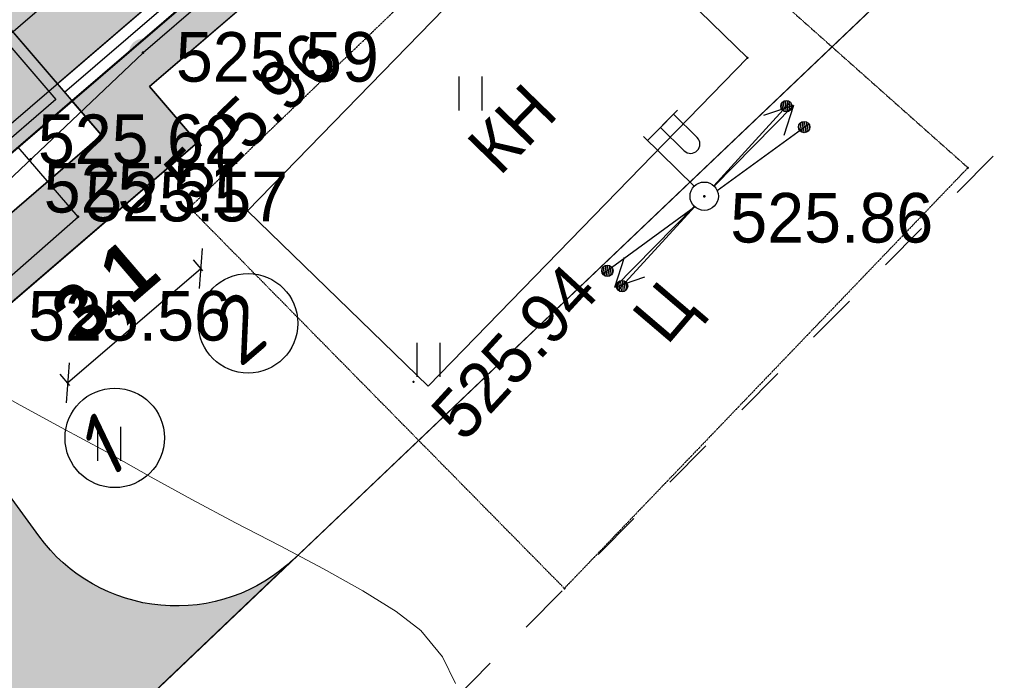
# Model space of a CAD drawing. Header units: millimetres. Extents: x 767170 to 66149698, y -983507 to 2493658.
# Tile 475 of 656: x 5106017 to 5123388, y -741449 to -729797. Entities that reach past the tile are written whole.
import ezdxf

# ---------------------------------------------------------------- set-up
doc = ezdxf.new("R2010")
doc.units = ezdxf.units.MM
doc.linetypes.add('Д_ТРОТ_ТРУБА', pattern=[3, 1.5, -1.5])
doc.linetypes.add('ДОРОГИ_СТРОЯЩ', pattern=[9, 8, -1])
for name, color, linetype in [('(004) Точки рельефа', 7, 'Continuous'), ('(004a) Точки рельефа (отк.)', 7, 'Continuous'), ('(007) Здания', 7, 'Continuous'), ('(013) Газ', 30, 'ИК_Газопровод -------г--------'), ('(022) Возд. Линии', 7, 'Continuous'), ('(025) Дорога', 7, 'Continuous'), ('(031) Горизонтали', 42, 'Continuous'), ('(035) Откосы', 7, 'Continuous'), ('(036) Растительность', 7, 'Continuous'), ('(040) Ограда', 7, 'Continuous'), ('METALL OG', 7, 'Continuous'), ('V-NODE-TEXT', 11, 'Continuous'), ('Пикет', 7, 'Continuous')]:
    doc.layers.add(name, color=color, linetype=linetype)
doc.layers.add('ВВГ 3х2.5', color=5, linetype='Continuous', lineweight=40)
doc.styles.add('BM-431', font='txt')
doc.styles.add('COMPLEX', font='tahoma.ttf')
doc.styles.add('D-431', font='txt')
doc.styles.add('FAYZXON', font='GOTHICB.TTF')
doc.styles.add('P-131', font='txt')
doc.styles.get("Standard").update_dxf_attribs({"font": 'isocpeui.ttf'})
doc.linetypes.add('FENCELINE1', pattern='A,6.35,-2.54,[133,ltypeshp.shx,S=2.54,R=0,X=-2.54,Y=0],-2.54,25.4', length=36.83)
doc.linetypes.add('GAZ_VOZDUSH', pattern='A,1,-2,["~",Standard,S=3,R=0,X=-1.5,Y=-1.5],-1,10', length=14)
doc.linetypes.add('ИК_Газопровод -------г--------', pattern='A,9,-0.6,["Г",Standard,S=1.199999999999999,R=0,X=0,Y=-0.6],-1.199999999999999', length=10.8)
doc.linetypes.add('ОГРАДА_V_ПРОВ', pattern='A,2.5,["v",Standard,S=1,R=0,X=0,Y=0],5,["v",Standard,S=1,R=180,X=0,Y=0],2.5', length=10)
doc.linetypes.add('ОГРАДА_БЕТ', pattern='A,4,["|",Standard,S=0.8,R=0,X=0,Y=-0.8],4', length=8)
doc.dimstyles.new('MAGENTA genplan dimension', dxfattribs={"dimtxt": 1000, "dimasz": 500, "dimexe": 200, "dimexo": 300, "dimgap": 100, "dimtad": 1, "dimdec": 1, "dimlfac": 0.001, "dimzin": 1, "dimtxsty": 'FAYZXON', "dimblk": 'OBLIQUE', "dimcen": 0, "dimclrd": 142, "dimclre": 142, "dimclrt": 6, "dimadec": 0, "dimazin": 0, "dimtfac": 1, "dimtdec": 1, "dimtmove": 0, "dimatfit": 3, "dimldrblk": 'OBLIQUE', "dimfxl": 1, "dimlwd": 30, "dimlwe": 30, "dimarcsym": 0})

# ---------------------------------------------------------------- blocks, each defined once
blk = doc.blocks.new('_Oblique')
at = {"color": 0, "linetype": 'ByBlock', "lineweight": -2}
blk.add_line((-0.5, -0.5), (0.5, 0.5), dxfattribs=at)
blk = doc.blocks.new('*D294')
at = {"color": 142, "lineweight": 30, "transparency": 16777216}
for p, q in [((1989122.560620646, -731441.3966196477), (1989122.560620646, -731184.5261462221)), ((1992222.560620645, -731441.3966196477), (1992222.560620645, -731184.5261462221)), ((1989122.560620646, -731384.5261462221), (1992222.560620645, -731384.5261462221))]:
    blk.add_line(p, q, dxfattribs=at)
at = {"color": 142, "lineweight": 30, "transparency": 16777216, "xscale": 500, "yscale": 500, "zscale": 500, "rotation": 180}
blk.add_blockref('_Oblique', (1989122.560620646, -731384.5261462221), dxfattribs=at)
at = {"color": 142, "lineweight": 30, "transparency": 16777216, "xscale": 500, "yscale": 500, "zscale": 500}
blk.add_blockref('_Oblique', (1992222.560620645, -731384.5261462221), dxfattribs=at)
at = {"color": 6, "transparency": 16777216, "insert": (1990672.560620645, -730689.3527947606), "char_height": 1000, "attachment_point": 5, "style": 'FAYZXON'}
blk.add_mtext('3,1', dxfattribs=at)
blk = doc.blocks.new('*D295')
at = {"color": 142, "lineweight": 30, "transparency": 16777216}
for p, q in [((1986355.957183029, -727461.2795920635), (1986355.957183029, -724361.2795920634)), ((1986433.383746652, -724361.2795920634), (1986555.957183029, -724361.2795920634)), ((1986433.383746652, -727461.2795920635), (1986555.957183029, -727461.2795920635))]:
    blk.add_line(p, q, dxfattribs=at)
at = {"color": 142, "lineweight": 30, "transparency": 16777216, "xscale": 500, "yscale": 500, "zscale": 500}
for p, rotation in [((1986355.957183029, -724361.2795920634), 90), ((1986355.957183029, -727461.2795920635), 270)]:
    blk.add_blockref('_Oblique', p, dxfattribs=dict(at, rotation=rotation))
at = {"color": 6, "transparency": 16777216, "insert": (1985660.783831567, -725911.2795920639), "char_height": 1000, "attachment_point": 5, "rotation": 90, "style": 'FAYZXON'}
blk.add_mtext('3,1', dxfattribs=at)
blk = doc.blocks.new('I04010')
for p, q in [((-0.4122729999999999, 0.0071460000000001), (-0.4122729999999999, 1.207145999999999)), ((0.3877269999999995, 1.207145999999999), (0.3877269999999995, 0.0071460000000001))]:
    blk.add_line(p, q)
blk = doc.blocks.new('s3-flat-16')
at = {"layer": '(022) Возд. Линии'}
h = blk.add_hatch(dxfattribs=at)
h.set_pattern_fill('ACET-2D-ANSI31', color=256, scale=0.01, angle=216.1445046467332, style=0)
h.set_pattern_definition([(261.1445046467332, (-32250.83694041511, -79576.62875437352), (0.03137153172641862, -0.004887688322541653), [])])
edge = h.paths.add_edge_path()
edge.add_arc((-1.534310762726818, -1.12066519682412), 0.1, 0, 360)
blk.add_lwpolyline([(0, 0), (-1.615063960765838, -1.179647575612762)], dxfattribs=at)
blk.add_circle((-1.534310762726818, -1.12066519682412), 0.1, dxfattribs=at)
blk = doc.blocks.new('s4-flat-16')
at = {"layer": '(022) Возд. Линии'}
h = blk.add_hatch(dxfattribs=at)
h.set_pattern_fill('ACET-2D-ANSI31', color=256, scale=0.01, angle=36.14450464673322, style=0)
h.set_pattern_definition([(81.14450464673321, (-32251.23961806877, -79576.92287134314), (-0.03137153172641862, 0.00488768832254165), [])])
edge = h.paths.add_edge_path()
edge.add_arc((1.534310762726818, 1.12066519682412), 0.1, 0, 360)
blk.add_lwpolyline([(0, 0), (1.615063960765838, 1.179647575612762)], dxfattribs=at)
blk.add_circle((1.534310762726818, 1.12066519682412), 0.1, dxfattribs=at)
blk = doc.blocks.new('prov-s-flat-12')
at = {"layer": '(022) Возд. Линии'}
for name, p in [('s4-flat-16', (0.2021753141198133, 0.1476694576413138)), ('s3-flat-16', (-0.2005023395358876, -0.1464475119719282))]:
    blk.add_blockref(name, p, dxfattribs=at)
blk = doc.blocks.new('STOLB-flat-5')
at = {"layer": '(022) Возд. Линии'}
blk.add_circle((0, 0), 0.25, dxfattribs=at)
blk = doc.blocks.new('s3-flat-17')
at = {"layer": '(022) Возд. Линии'}
h = blk.add_hatch(dxfattribs=at)
h.set_pattern_fill('ACET-2D-ANSI31', color=256, scale=0.01, angle=227.5731922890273, style=0)
h.set_pattern_definition([(272.5731922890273, (-32250.84224728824, -79576.6404598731), (0.03171798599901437, 0.001425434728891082), [])])
edge = h.paths.add_edge_path()
edge.add_arc((-1.281830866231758, -1.402465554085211), 0.1, 0, 360)
blk.add_lwpolyline([(0, 0), (-1.349295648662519, -1.476279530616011)], dxfattribs=at)
blk.add_circle((-1.281830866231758, -1.402465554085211), 0.1, dxfattribs=at)
blk = doc.blocks.new('s4-flat-17')
at = {"layer": '(022) Возд. Линии'}
h = blk.add_hatch(dxfattribs=at)
h.set_pattern_fill('ACET-2D-ANSI31', color=256, scale=0.01, angle=47.57319228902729, style=0)
h.set_pattern_definition([(92.57319228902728, (-32251.17866195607, -79577.00853494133), (-0.03171798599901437, -0.001425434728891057), [])])
edge = h.paths.add_edge_path()
edge.add_arc((1.281830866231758, 1.402465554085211), 0.1, 0, 360)
blk.add_lwpolyline([(0, 0), (1.349295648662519, 1.476279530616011)], dxfattribs=at)
blk.add_circle((1.281830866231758, 1.402465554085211), 0.1, dxfattribs=at)
blk = doc.blocks.new('prov-s-flat-13')
at = {"layer": '(022) Возд. Линии'}
for name, p in [('s4-flat-17', (0.1689061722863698, 0.1848021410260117)), ('s3-flat-17', (-0.1675084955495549, -0.1832729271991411))]:
    blk.add_blockref(name, p, dxfattribs=at)
blk = doc.blocks.new('S2-flat-12')
at = {"layer": '(022) Возд. Линии'}
for p, q in [((0, 0), (1.402366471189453, 1.425962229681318)), ((1.402366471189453, 1.425962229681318), (0.8735295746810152, 1.244767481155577)), ((1.402366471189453, 1.425962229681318), (1.230020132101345, 0.8941758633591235))]:
    blk.add_line(p, q, dxfattribs=at)
blk = doc.blocks.new('S1-flat-12')
at = {"layer": '(022) Возд. Линии'}
for p, q in [((0, 0), (-1.402366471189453, -1.425962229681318)), ((-1.402366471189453, -1.425962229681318), (-1.230020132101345, -0.8941758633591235)), ((-1.402366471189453, -1.425962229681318), (-0.8735295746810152, -1.244767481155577))]:
    blk.add_line(p, q, dxfattribs=at)
blk = doc.blocks.new('f-flat-11')
at = {"layer": '(022) Возд. Линии'}
for points in [[(-0.9981735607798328, 0.9816565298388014), (-0.4722861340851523, 1.516392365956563)], [(-0.1782452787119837, 0.1752958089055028), (-1.069471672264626, 1.051774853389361)]]:
    blk.add_lwpolyline(points, dxfattribs=at)
blk.add_lwpolyline([(-0.1216108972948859, 0.8033473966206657), (-0.1216108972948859, 0.8033473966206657, 0.4142135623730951), (-0.1235280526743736, 1.0331491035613), (-0.5424044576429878, 1.445094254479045), (-0.7702890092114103, 1.213375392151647), (-0.3514126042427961, 0.801430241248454, 0.4142135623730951)], format="xyb", close=True, dxfattribs=at)
blk.add_circle((0, 0), 0.25, dxfattribs=at)
blk = doc.blocks.new('A$C05d28b1e')
at = {"layer": '(013) Газ', "linetype": 'ByBlock'}
h = blk.add_hatch(color=0, dxfattribs=at)
edge = h.paths.add_edge_path()
edge.add_arc((-74554.00000000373, -132816), 250, 0, 360)
at = {"layer": '(004) Точки рельефа', "color": 7, "linetype": 'ByBlock', "lineweight": -2}
for p in [(-74554, -132816), (-64655, -135345)]:
    blk.add_point(p, dxfattribs=at)
at = {"layer": '(004a) Точки рельефа (отк.)', "color": 7, "linetype": 'ByBlock', "lineweight": -2}
for p in [(-76535, -134697), (-75701, -135708)]:
    blk.add_point(p, dxfattribs=at)
at = {"layer": '(013) Газ', "linetype": 'GAZ_VOZDUSH', "ltscale": 600, "flags": 128}
blk.add_lwpolyline([(139039.0969153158, 153681.6959556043), (138884.9999999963, 152733.9999999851), (135453.9999999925, 145357), (130316, 142546), (115841.9999999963, 109039), (104823.9999999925, 79051), (99727, 68743.9999999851), (82201.21807331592, 34138.71993938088), (52808.99999999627, 3628), (56082.00000000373, -3749), (32592.99999999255, -24350), (33827.99999999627, -29046.0000000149), (31852, -35564), (-6995, -77251), (-10648.02549519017, -79274.29001139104), (-22017.00000000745, -90450), (-29953.60145117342, -94459.13859817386), (-74554.00000000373, -132816), (-76953.42424311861, -135094.4166541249)], dxfattribs=at)
at = {"layer": '(025) Дорога', "linetype": 'Д_ТРОТ_ТРУБА', "ltscale": 600, "flags": 128}
blk.add_lwpolyline([(150814.9999999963, 142076), (135920.9999999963, 113311), (125551.9999999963, 93370), (117382.9586008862, 77820.84055568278), (104208.3390505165, 56332.61749331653), (99627, 49152), (88707.99999999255, 25275), (72216.99999999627, 300), (60108.99999998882, -13961.0000000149), (40975.99999999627, -33812), (21854.99999999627, -53057), (7524.999999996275, -67385.0000000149), (-21145.00000000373, -96032), (-41237, -115998), (-56020.00000000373, -131074), (-73097, -148290), (-76079.31039717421, -151265.714396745)], dxfattribs=at)
at = {"layer": '(031) Горизонтали', "color": 42, "linetype": 'Continuous', "lineweight": 0, "ltscale": 600}
blk.add_lwpolyline([(-69043.81785961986, -143938.9244569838), (-69272.59543706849, -143468.7422486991), (-69651.56585365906, -143006.7560975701), (-70089.32291550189, -142669.5387463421), (-70676.12553464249, -142303.2023625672), (-71371.02145174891, -141915.2764086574), (-72133.05840750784, -141513.2903471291), (-72921.28414257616, -141104.7736404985), (-73694.74639764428, -140697.2557511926), (-74412.49291338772, -140298.2661417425), (-75212.83097310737, -139848.5707805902), (-76000.24030759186, -139422.8909859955), (-76721.1462752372, -139033.5814209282), (-77321.97423442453, -138692.9967482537)], dxfattribs=at)
at = {"layer": '(035) Откосы', "ltscale": 600}
blk.add_lwpolyline([(-82186.00000000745, -137023), (-69421.00000000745, -126056), (-64578, -118675), (-47013, -107040), (-32313.97911408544, -93470.95457801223), (-31996.31839837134, -93106.97532017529), (-31938, -92630), (-37675.00000000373, -83853), (-49817, -71663), (-58042.99999999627, -62121)], dxfattribs=at)
at = {"layer": '(040) Ограда', "linetype": 'ОГРАДА_БЕТ', "ltscale": 600, "flags": 128}
blk.add_lwpolyline([(-84578.99999998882, -134080), (-82186.00000000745, -137023), (-81424.61457377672, -137959.3799872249), (-27799.00000000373, -91911)], dxfattribs=at)
at = {"layer": '(040) Ограда', "ltscale": 600}
blk.add_lwpolyline([(-84889.35203452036, -134332.3521639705), (-82496.35203452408, -137275.3521639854), (-81475.74966742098, -138530.526742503), (-27538.41093634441, -92214.4688450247)], dxfattribs=at)
at = {"layer": '(040) Ограда', "linetype": 'ОГРАДА_V_ПРОВ', "ltscale": 600, "flags": 128}
blk.add_lwpolyline([(-78234.13061792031, -135746.9445504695), (-77165, -136992), (-75701.00000000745, -135708), (-76756.85424387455, -134478.405544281)], dxfattribs=at)
at = {"layer": '(022) Возд. Линии', "xscale": 1000, "yscale": 1000, "zscale": 1000}
for name, p in [('prov-s-flat-13', (-64655.24421621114, -135345.2671996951)), ('S2-flat-12', (-64481.97057065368, -135169.0592342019)), ('f-flat-11', (-64655.00000001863, -135345)), ('prov-s-flat-12', (-64627.55724535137, -135393.7981145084)), ('STOLB-flat-5', (-64655.00000000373, -135345)), ('S1-flat-12', (-64831.69562768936, -135524.6686504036))]:
    blk.add_blockref(name, p, dxfattribs=at)
at = {"layer": '(036) Растительность', "linetype": 'Continuous', "xscale": 500, "yscale": 500, "zscale": 500}
for p in [(-68773.11104091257, -133836.28560853), (-69515.4820125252, -138532.8505992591), (-75145.11940570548, -140015.9769626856)]:
    blk.add_blockref('I04010', p, dxfattribs=at)
at = {"layer": '(004) Точки рельефа', "linetype": 'ByBlock', "char_height": 875, "attachment_point": 4, "style": 'D-431'}
for s, insert in [('525.59', (-73974.54839001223, -132894.3034217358)), ('525.51', (-76306.59068543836, -135202.4553830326)), ('525.86', (-64194.2671630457, -135731.2766055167)), ('525.56', (-76582.85005034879, -137460.7254921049))]:
    blk.add_mtext(s, dxfattribs=dict(at, insert=insert))
at = {"layer": '(004a) Точки рельефа (отк.)', "linetype": 'ByBlock', "char_height": 875, "attachment_point": 4, "style": 'D-431'}
for s, insert in [('525.62', (-76410, -134347)), ('525.57', (-75576, -135358))]:
    blk.add_mtext(s, dxfattribs=dict(at, insert=insert))
blk = doc.blocks.new('asdaw1234141')
at = {"layer": '(013) Газ', "linetype": 'ByBlock'}
h = blk.add_hatch(color=0, dxfattribs=at)
edge = h.paths.add_edge_path()
edge.add_arc((-58889.00000000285, -70646.9999999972), 250, 0, 360)
at = {"layer": '(004) Точки рельефа', "color": 7, "linetype": 'ByBlock', "lineweight": -2}
for p in [(-58888.99999999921, -70646.9999999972), (-48990.0000000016, -73175.99999999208)]:
    blk.add_point(p, dxfattribs=at)
at = {"layer": '(004a) Точки рельефа (отк.)', "color": 7, "linetype": 'ByBlock', "lineweight": -2}
for p in [(-60869.99999999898, -72527.99999999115), (-60036.00000000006, -73538.99999998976)]:
    blk.add_point(p, dxfattribs=at)
at = {"layer": '(007) Здания', "elevation": 525677}
blk.add_lwpolyline([(-57044.05474495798, -73432.70136602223), (-51408.61968761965, -67638.58570251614), (-48226.02164601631, -70734.02349185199), (-53861.45670335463, -76528.13915535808)], close=True, dxfattribs=at)
at = {"layer": '(025) Дорога', "linetype": 'Д_ТРОТ_ТРУБА', "elevation": 525688}
blk.add_lwpolyline([(-51086.76015051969, -66676.2673119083), (-58070.28513298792, -73377.41854321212), (-51456.84373921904, -80093.34684349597), (-44336.94238031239, -72674.25864934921), (-51086.76015051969, -66676.2673119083)], dxfattribs=at)
at = {"layer": '(031) Горизонтали', "color": 42, "linetype": 'Continuous', "lineweight": 0, "ltscale": 600}
blk.add_lwpolyline([(-53378.81785961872, -81769.92445698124), (-53607.59543706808, -81299.74224869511), (-53986.56585365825, -80837.75609756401), (-54424.32291549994, -80500.53874633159), (-55011.12553464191, -80134.20236256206), (-55706.0214517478, -79746.27640865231), (-56468.05840750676, -79344.29034711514), (-57256.28414257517, -78935.7736404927), (-58029.74639764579, -78528.25575118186), (-58747.49291338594, -78129.26614173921), (-59547.83097310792, -77679.57078058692), (-60335.24030759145, -77253.89098598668), (-61056.14627523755, -76864.58142091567), (-61656.97423442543, -76523.99674824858)], dxfattribs=at)
at = {"layer": '(040) Ограда', "linetype": 'ОГРАДА_БЕТ', "ltscale": 600, "flags": 128}
blk.add_lwpolyline([(-68913.99999998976, -71910.99999999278), (-66521.00000000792, -74853.99999999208), (-65759.61457377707, -75790.37998721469), (-12134.00000000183, -29741.99999999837)], dxfattribs=at)
at = {"layer": '(040) Ограда', "ltscale": 600}
blk.add_lwpolyline([(-69224.35203452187, -72163.35216395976), (-66831.35203452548, -75106.3521639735), (-65810.74966742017, -76361.52674249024), (-11873.41093634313, -30045.46884501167)], dxfattribs=at)
at = {"layer": '(040) Ограда', "linetype": 'ОГРАДА_V_ПРОВ', "ltscale": 600, "flags": 128}
blk.add_lwpolyline([(-62569.13061792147, -73577.9445504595), (-61500, -74822.99999998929), (-60036.00000000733, -73538.99999998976), (-61091.85424387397, -72309.40554427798)], dxfattribs=at)
at = {"layer": 'Пикет', "color": 7, "linetype": 'ByBlock', "lineweight": -2, "transparency": 16777216}
for p in [(-48226.02164601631, -70734.02349185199, 526004), (-44336.94238031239, -72674.25864934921, 525941), (-58070.28513298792, -73377.41854321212, 525958), (-57044.05474495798, -73432.70136602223, 525970), (-54121.14979986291, -76450.60306787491, 525939), (-51456.84373921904, -80093.34684349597, 525683)]:
    blk.add_point(p, dxfattribs=at)
at = {"layer": '(022) Возд. Линии', "xscale": 1000, "yscale": 1000, "zscale": 1000}
for name, p in [('prov-s-flat-13', (-48990.24421620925, -73176.26719968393)), ('f-flat-11', (-48990.00000001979, -73175.99999999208)), ('S2-flat-12', (-48816.97057065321, -73000.05923419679)), ('prov-s-flat-12', (-48962.55724535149, -73224.79811450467)), ('STOLB-flat-5', (-48990.00000000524, -73175.99999999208)), ('S1-flat-12', (-49166.69562768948, -73355.66865040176))]:
    blk.add_blockref(name, p, dxfattribs=at)
at = {"layer": '(036) Растительность', "linetype": 'Continuous', "xscale": 500, "yscale": 500, "zscale": 500}
for p in [(-53108.11104091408, -71667.28560852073), (-53850.48201252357, -76363.85059925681), (-59480.11940570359, -77846.97696268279)]:
    blk.add_blockref('I04010', p, dxfattribs=at)
at = {"layer": '(004) Точки рельефа', "linetype": 'ByBlock', "insert": (-60917.85005034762, -75291.72549210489), "char_height": 875, "attachment_point": 4, "style": 'D-431'}
blk.add_mtext('525.56', dxfattribs=at)
at = {"layer": '(007) Здания', "style": 'P-131'}
blk.add_text('КН', height=875, rotation=45.7954070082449, dxfattribs=at).set_placement((-52599.99097897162, -72837.5892424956))
at = {"layer": '(025) Дорога', "linetype": 'ДОРОГИ_СТРОЯЩ', "style": 'BM-431'}
blk.add_text('Ц', height=875, rotation=49.55898251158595, dxfattribs=at).set_placement((-49646.10157018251, -75824.79150313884))
at = {"color": 4, "oblique": 15}
for p in [(7915.135727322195, -43168.68548111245, 526510), (-14956.70484099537, -65236.8753935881, 525926), (-30353.89691777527, -80716.19363331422, 525694), (-52138.74529243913, -102428.1350776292, 524466)]:
    blk.add_attdef('Z', p, '', height=1000, rotation=4.802156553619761, dxfattribs=at)
at = {"layer": 'V-NODE-TEXT', "color": 7, "linetype": 'ByBlock', "char_height": 875, "attachment_point": 4, "style": 'D-431'}
for s, insert, rotation in [('{\\fD431|b0|i0|c0|p34;525.96}', (-58288.46545829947, -73005.02824736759, 525958), 43.81790929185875), ('{\\fD431|b0|i0|c0|p34;525.94}', (-53545.37003864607, -77245.46533057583, 525939), 47.44602216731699)]:
    blk.add_mtext(s, dxfattribs=dict(at, insert=insert, rotation=rotation))
blk = doc.blocks.new('A$C204b781e')
h = blk.add_hatch(color=1)
h.dxf.hatch_style = 1
h.paths.add_polyline_path([(-1749.99999988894, 1749.999999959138), (1750.000000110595, 1749.999999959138), (1750.000000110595, -1750.000000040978), (-1749.99999988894, -1750.000000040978)])
for p, q in [((-4299.176873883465, 1549.999999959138), (-4779.176873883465, 1549.999999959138)), ((-4299.176873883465, -1550.000000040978), (-4779.176873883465, -1550.000000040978))]:
    blk.add_line(p, q)
for points in [[(1750.000000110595, 1749.999999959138), (1750.000000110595, 2549.999999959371), (-1749.999999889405, 2549.999999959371), (-1749.999999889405, 1749.999999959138)], [(-1749.999999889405, -1750.000000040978), (-1749.999999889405, -2550.000000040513), (1750.000000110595, -2550.000000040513), (1750.000000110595, -1750.000000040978)]]:
    blk.add_lwpolyline(points)
at = {"ltscale": 0.2}
blk.add_lwpolyline([(-1749.99999988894, 1749.999999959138), (1750.000000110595, 1749.999999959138), (1750.000000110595, -1750.000000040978), (-1749.99999988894, -1750.000000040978)], close=True, dxfattribs=at)
at = {"color": 2, "ltscale": 0.2}
blk.add_lwpolyline([(-1549.99999988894, 1549.999999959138), (1550.000000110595, 1549.999999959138), (1550.000000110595, -1550.000000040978), (-1549.99999988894, -1550.000000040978)], close=True, dxfattribs=at)
for centre in [(-5769.447964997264, 1549.999999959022), (-5791.676873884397, -1550.000000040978), (-1549.999999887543, -6751.432757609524), (1550.000000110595, -6751.432757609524)]:
    blk.add_circle(centre, 877.5)
at = {"ltscale": 50}
for s, p in [('Б', (-6363.769135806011, 1129.489643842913)), ('А', (-6385.998044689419, -1970.510356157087)), ('1', (-2199.031473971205, -7262.01813840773)), ('2', (900.9685260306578, -7262.01813840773))]:
    blk.add_text(s, height=1080, dxfattribs=at).set_placement(p)
dim = blk.add_linear_dim(base=(-4316.603437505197, 1549.999999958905), p1=(-4539.176873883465, -1550.000000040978), p2=(-4539.176873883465, 1549.999999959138), angle=90, dimstyle='MAGENTA genplan dimension')
dim.commit()
dim.dimension.update_dxf_attribs({"geometry": '*D295', "text_midpoint": (-5011.776788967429, -4.156026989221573e-08), "insert": (-1990672.560620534, 725911.2795920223)})
dim = blk.add_linear_dim(base=(1550.000000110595, -5473.246554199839), p1=(-1549.99999988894, -5830.117027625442), p2=(1550.000000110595, -5830.117027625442), dimstyle='MAGENTA genplan dimension')
dim.commit()
dim.dimension.update_dxf_attribs({"geometry": '*D294', "text_midpoint": (1.108273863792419e-07, -4778.073202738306), "insert": (-1990672.560620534, 725911.2795920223)})

msp = doc.modelspace()

# ---------------------------------------------------------------- hatches: boundary and pattern name
at = {"true_color": 0xb1ab95}
h = msp.add_hatch(color=253, dxfattribs=at)
h.dxf.hatch_style = 1
edge = h.paths.add_edge_path(flags=17)
edge.add_line((5098328.855746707, -738071.1961680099), (5097915.343157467, -737503.0177003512))
edge.add_line((5097915.343157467, -737503.0177003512), (5096931.781343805, -738360.7934891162))
edge.add_line((5096931.781343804, -738360.7934891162), (5059545.139966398, -686990.4479144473))
edge.add_line((5059545.139966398, -686990.4479144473), (5004229.901150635, -602908.4459518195))
edge.add_arc((5009661.286187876, -598492.5591125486), 7000.000000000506, 211.2865698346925, 219.1121955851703, ccw=False)
edge.add_line((5003679.222112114, -602127.790796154), (5003229.880127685, -601388.3626725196))
edge.add_line((5003229.880127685, -601388.3626725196), (4983953.635743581, -572087.4818874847))
edge.add_line((4983953.635743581, -572087.4818874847), (5111746.18187082, -494446.4979745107))
edge.add_line((5111746.18187082, -494446.4979745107), (5116840.859182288, -503524.8294597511))
edge.add_line((5116840.859182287, -503524.8294597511), (5114029.806232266, -505186.5951910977))
edge.add_line((5114029.806232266, -505186.5951910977), (5117083.120363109, -510351.5998201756))
edge.add_line((5117083.120363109, -510351.5998201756), (5119777.965073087, -508758.5310769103))
edge.add_line((5119777.965073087, -508758.5310769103), (5173113.12015669, -603797.7628209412))
edge.add_line((5173113.120156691, -603797.7628209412), (5142488.820909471, -624059.1584787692))
edge.add_line((5142488.820909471, -624059.1584787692), (5142257.353599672, -629108.34697653))
edge.add_line((5142257.353599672, -629108.34697653), (5143613.737975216, -630946.3346518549))
edge.add_line((5143613.737975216, -630946.3346518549), (5122742.682076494, -649693.5531833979))
edge.add_line((5122742.682076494, -649693.5531833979), (5153709.994747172, -689621.1933798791))
edge.add_line((5153709.994747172, -689621.1933798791), (5107133.666540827, -729612.6465786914))
edge.add_line((5107133.666540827, -729612.6465786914), (5104266.417665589, -726274.3403928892))
edge.add_line((5104266.41766559, -726274.3403928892), (5099895.98131521, -730028.0789694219))
edge.add_line((5099895.98131521, -730028.0789694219), (5102913.13198404, -734173.7327859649))
edge.add_line((5102913.131984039, -734173.7327859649), (5104023.676054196, -733205.2142825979))
edge.add_line((5104023.676054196, -733205.2142825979), (5101482.865144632, -730246.9762134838))
edge.add_line((5101482.865144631, -730246.9762134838), (5104137.965417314, -727966.5283315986))
edge.add_line((5104137.965417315, -727966.5283315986), (5106679.313868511, -730925.3922544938))
edge.add_line((5106679.313868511, -730925.3922544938), (5154671.280522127, -689718.4409498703))
edge.add_line((5154671.280522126, -689718.4409498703), (5123694.92457155, -649779.140819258))
edge.add_line((5123694.92457155, -649779.140819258), (5144554.490352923, -631042.2431714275))
edge.add_line((5144554.490352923, -631042.2431714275), (5142967.986943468, -628892.4294711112))
edge.add_line((5142967.986943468, -628892.4294711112), (5143171.793237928, -624446.6336537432))
edge.add_line((5143171.793237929, -624446.6336537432), (5174041.970081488, -604022.5624936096))
edge.add_line((5174041.970081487, -604022.5624936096), (5112002.000876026, -493472.007208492))
edge.add_line((5112002.000876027, -493472.007208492), (4982970.036415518, -571866.0057673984))
edge.add_line((4982970.036415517, -571866.0057673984), (5058969.431378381, -687388.9866535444))
edge.add_line((5058969.431378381, -687388.9866535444), (5096815.683725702, -739390.8512276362))
edge.add_line((5096815.683725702, -739390.8512276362), (5098328.855746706, -738071.1961680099))
h.paths.add_polyline_path([(5058640.455042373, -687616.723075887), (4982407.979656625, -571739.447984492), (5112148.183164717, -492915.1553421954), (5174572.741467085, -604151.0194494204), (5143562.063139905, -624668.0480394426), (5143374.063139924, -628769.0480394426), (5145092.063140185, -631097.0480397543), (5124239.063140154, -649828.0480397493), (5155218.778735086, -689771.6799208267), (5106939.910666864, -731228.802227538), (5107460.903759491, -731835.388728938), (5104805.803486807, -734115.8366108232), (5104284.306111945, -733508.6629791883), (5103149.424892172, -734498.4061960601), (5104323.645578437, -736111.8199774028), (5109153.0916982, -731963.8409772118), (5108306.406786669, -730978.0550895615), (5156180.045844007, -689868.9034238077), (5125191.30563521, -649913.6356756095), (5146032.815517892, -631192.9565593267), (5144084.69648372, -628553.1305340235), (5144245.035468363, -625055.5232144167), (5175501.59139188, -604375.8191220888), (5112404.002169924, -491940.6645761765), (4981424.380328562, -571517.9718644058), (5058064.746454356, -688015.2618149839), (5096633.244611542, -741009.5133881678), (5098978.661244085, -738964.0480457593), (5098565.148654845, -738395.8695781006), (5096749.342229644, -739979.4556496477)])
at = {"true_color": 0x939598}
h = msp.add_hatch(color=252, dxfattribs=at)
h.dxf.hatch_style = 1
edge = h.paths.add_edge_path(flags=16)
edge.add_line((5023708.599856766, -594051.7441392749), (5011051.611738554, -601743.2505564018))
edge.add_arc((5009493.655302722, -599179.5088096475), 3000.000000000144, 211.286569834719, 301.28656983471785, ccw=False)
edge.add_line((5006929.913555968, -600737.4652454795), (4992991.899970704, -577801.3506831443))
edge.add_arc((4995555.641717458, -576243.3942473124), 2999.999999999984, 121.28656983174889, 211.2865698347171, ccw=False)
edge.add_line((4993997.685281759, -573679.6525004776), (5007535.034224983, -565453.160914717))
edge.add_arc((5009092.990660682, -568016.9026615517), 2999.999999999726, 29.088455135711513, 121.2865698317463, ccw=False)
edge.add_line((5011714.601260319, -566558.4247344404), (5019388.957600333, -580353.0619739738))
edge.add_line((5019388.957600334, -580353.0619739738), (5020361.992197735, -582102.089344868))
edge.add_line((5020361.992197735, -582102.089344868), (5022308.061392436, -585600.1440864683))
edge.add_line((5022308.061392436, -585600.1440864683), (5023281.095989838, -587349.1714573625))
edge.add_line((5023281.095989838, -587349.1714573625), (5024772.254020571, -590029.5244654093))
edge.add_arc((5022150.643420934, -591488.0023925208), 3000.000000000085, -58.71343016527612, 29.088455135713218, ccw=False)
edge = h.paths.add_edge_path(flags=16)
edge.add_line((5083053.354332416, -604862.941864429), (5091159.397596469, -619934.0224134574))
edge.add_arc((5088517.314711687, -621355.0776657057), 2999.999999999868, -61.726229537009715, 28.273770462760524, ccw=False)
edge.add_line((5089938.369963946, -623997.1605504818), (5062215.098402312, -638908.237295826))
edge.add_arc((5060794.043150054, -636266.1544110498), 2999.999999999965, 209.0884551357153, 298.27377046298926, ccw=False)
edge.add_line((5058172.432550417, -637724.6323381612), (5050663.245445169, -624226.8864046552))
edge.add_arc((5053284.856044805, -622768.4084775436), 2999.999999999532, 121.28656990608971, 209.0884551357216, ccw=False)
edge.add_line((5051726.899605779, -620204.6667327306), (5078853.315008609, -603720.2553718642))
edge.add_arc((5080411.271447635, -606283.9971166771), 2999.999999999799, 28.273770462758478, 121.2865699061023, ccw=False)
edge = h.paths.add_edge_path(flags=16)
edge.add_line((5119460.312800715, -604792.7274132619), (5114069.302379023, -595313.390776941))
edge.add_line((5114069.302379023, -595313.390776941), (5110127.255081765, -588381.8528194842))
edge.add_arc((5112735.030937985, -586898.7799676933), 3000.000000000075, 120.09939656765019, 209.6273998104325, ccw=False)
edge.add_line((5111230.526061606, -584303.3098605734), (5134657.294780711, -570723.6166562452))
edge.add_arc((5136161.799657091, -573319.0867633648), 2999.999999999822, 29.878037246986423, 120.0993965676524, ccw=False)
edge.add_line((5138763.062957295, -571824.6205566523), (5141629.684273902, -576814.2528367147))
edge.add_line((5141629.684273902, -576814.2528367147), (5144200.52510878, -581289.0505165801))
edge.add_line((5144200.52510878, -581289.0505165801), (5146126.615485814, -584641.5975251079))
edge.add_arc((5143525.35218561, -586136.0637318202), 2999.999999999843, -59.03634284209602, 29.878037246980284, ccw=False)
edge.add_line((5145068.834990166, -588708.5451859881), (5133515.030454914, -595640.8006541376))
edge.add_arc((5135058.513259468, -598213.282108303), 2999.99999999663, 120.9636571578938, 150.6005223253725)
edge.add_line((5132444.858400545, -596740.5946742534), (5129319.035210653, -602288.15539861))
edge.add_arc((5126705.380351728, -600815.4679645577), 3000.000000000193, 298.2737704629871, 330.60052232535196, ccw=False)
edge.add_line((5128126.435603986, -603457.5508493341), (5123489.143909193, -605951.7374462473))
edge.add_arc((5122068.088656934, -603309.6545614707), 3000.000000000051, 209.6273998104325, 298.2737704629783, ccw=False)
edge = h.paths.add_edge_path(flags=16)
edge.add_line((5104948.510937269, -512967.1149082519), (5109958.55160792, -521687.5763499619))
edge.add_line((5109958.55160792, -521687.5763499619), (5113442.828304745, -527752.2976934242))
edge.add_line((5113442.828304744, -527752.2976934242), (5117900.186898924, -535510.7624061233))
edge.add_arc((5115298.923598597, -537005.2286126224), 2999.999999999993, -59.41036551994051, 29.87803724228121, ccw=False)
edge.add_line((5116825.580664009, -539587.7309271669), (5108211.964145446, -544679.7064281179))
edge.add_line((5108211.964145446, -544679.7064281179), (5104139.227967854, -547087.3214866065))
edge.add_line((5104139.227967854, -547087.3214866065), (5093778.56286216, -553212.0720809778))
edge.add_line((5093778.56286216, -553212.0720809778), (5095855.991798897, -556630.6473078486))
edge.add_line((5095855.991798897, -556630.6473078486), (5104998.802432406, -551225.83648822))
edge.add_arc((5106525.460697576, -553808.3380935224), 3000.000000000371, 30.60362588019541, 120.58966109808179, ccw=False)
edge.add_line((5109107.590131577, -552281.0504369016), (5111575.016078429, -556453.7999565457))
edge.add_line((5111575.01607843, -556453.7999565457), (5114993.085523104, -554376.6783778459))
edge.add_line((5114993.085523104, -554376.6783778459), (5112551.299431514, -550246.1382742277))
edge.add_arc((5115133.801746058, -548719.4812088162), 2999.999999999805, 120.58963448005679, 210.5896344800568, ccw=False)
edge.add_line((5113607.144680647, -546136.9788942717), (5118754.20478019, -543094.2727472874))
edge.add_arc((5120280.861845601, -545676.7750618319), 2999.999999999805, 29.878037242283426, 120.58963448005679, ccw=False)
edge.add_line((5122882.125145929, -544182.3088553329), (5129098.756118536, -555002.9576799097))
edge.add_line((5129098.756118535, -555002.9576799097), (5123414.22267807, -558268.810515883))
edge.add_line((5123414.22267807, -558268.810515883), (5125492.125788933, -561688.1660341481))
edge.add_line((5125492.125788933, -561688.1660341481), (5131091.3777272, -558471.3087470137))
edge.add_line((5131091.3777272, -558471.3087470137), (5133781.471758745, -563153.678176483))
edge.add_arc((5131180.208458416, -564648.1443829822), 3000.000000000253, -59.90060343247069, 29.878037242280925, ccw=False)
edge.add_line((5132684.713334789, -567243.6144901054), (5104161.64441582, -583777.4578813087))
edge.add_line((5104161.64441582, -583777.4578813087), (5107816.03176946, -589791.0441251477))
edge.add_line((5107816.031769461, -589791.0441251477), (5106690.94620172, -590430.8935422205))
edge.add_line((5106690.946201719, -590430.8935422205), (5115866.463175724, -606564.7548048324))
edge.add_arc((5113258.687319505, -608047.8276566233), 3000.000000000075, -61.72622953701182, 29.627399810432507, ccw=False)
edge.add_line((5114679.742571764, -610689.9105413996), (5098745.3129132, -619260.3097096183))
edge.add_arc((5097324.257660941, -616618.2268248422), 2999.999999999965, 208.2737704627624, 298.27377046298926, ccw=False)
edge.add_line((5094682.174776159, -618039.2820770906), (5086159.356292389, -602193.3163340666))
edge.add_arc((5088801.43917717, -600772.2610818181), 2999.999999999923, 120.0993965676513, 208.2737704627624, ccw=False)
edge.add_line((5087296.934300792, -598176.7909746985), (5089797.859089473, -596727.0907721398))
edge.add_line((5089797.859089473, -596727.0907721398), (5087872.492395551, -593558.7461100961))
edge.add_line((5087872.49239555, -593558.7461100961), (5063410.688726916, -608423.9034968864))
edge.add_line((5063410.688726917, -608423.9034968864), (5049977.63949682, -616587.0133678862))
edge.add_arc((5048419.683057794, -614023.271623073), 2999.999999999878, 209.0884782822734, 301.28656990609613, ccw=False)
edge.add_line((5045798.073047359, -615481.7506092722), (5034604.801919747, -595361.8724216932))
edge.add_arc((5037226.412519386, -593903.3944945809), 3000.000000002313, 120.58963448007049, 209.0884551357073, ccw=False)
edge.add_line((5035699.755453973, -591320.892180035), (5046322.964269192, -585040.9377715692))
edge.add_arc((5047657.965590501, -587727.528821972), 3000.000000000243, 30.58965835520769, 116.42336694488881, ccw=False)
edge.add_line((5050240.467268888, -586200.8706804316), (5053470.693196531, -591665.1403737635))
edge.add_line((5053470.69319653, -591665.1403737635), (5056966.987318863, -589638.4587557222))
edge.add_line((5056966.987318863, -589638.4587557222), (5053703.669805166, -584198.445144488))
edge.add_arc((5056266.306638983, -582638.6719372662), 2999.999999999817, 120.589634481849, 211.3271806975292, ccw=False)
edge.add_line((5054739.649573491, -580056.1696227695), (5067056.793816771, -572784.0475478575))
edge.add_line((5067056.793816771, -572784.0475478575), (5064979.364880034, -569365.472320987))
edge.add_line((5064979.364880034, -569365.472320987), (5052568.78696696, -576702.0374617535))
edge.add_line((5052568.78696696, -576702.0374617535), (5040421.90036759, -583882.7203774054))
edge.add_line((5040421.90036759, -583882.7203774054), (5033889.807354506, -587744.1945353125))
edge.add_arc((5032363.150289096, -585161.6922207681), 2999.999999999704, 209.0884551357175, 300.5896344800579, ccw=False)
edge.add_line((5029741.539689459, -586620.1701478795), (5017029.476572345, -563770.2669771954))
edge.add_arc((5019651.087171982, -562311.789050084), 3000.000000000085, 120.0548210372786, 209.0884551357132, ccw=False)
edge.add_line((5018148.601999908, -559715.1492391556), (5035050.783397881, -549935.0954868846))
edge.add_line((5035050.783397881, -549935.0954868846), (5055655.825293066, -538012.46771726))
edge.add_arc((5057158.31046514, -540609.1075281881), 3000.000000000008, 31.28656990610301, 120.05482103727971, ccw=False)
edge.add_line((5059722.052209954, -539051.1510891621), (5062993.857033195, -544435.1672247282))
edge.add_line((5062993.857033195, -544435.1672247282), (5071966.953140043, -538982.319688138))
edge.add_line((5071966.953140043, -538982.319688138), (5068879.38854058, -533901.485554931))
edge.add_arc((5071443.130285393, -532343.5291159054), 3000.000000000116, 120.0548210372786, 211.2865699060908, ccw=False)
edge.add_line((5069940.645113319, -529746.8893049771), (5097130.072114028, -514014.3603905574))
edge.add_line((5097130.072114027, -514014.3603905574), (5100844.762464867, -511864.9413038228))
edge.add_arc((5102347.247636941, -514461.5811147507), 2999.999999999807, 29.878037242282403, 120.0548210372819, ccw=False)
edge = h.paths.add_edge_path(flags=16)
edge.add_line((5102002.441158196, -702025.6924091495), (5090386.08202173, -711565.3441646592))
edge.add_arc((5088482.144716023, -709246.9346374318), 3000.000000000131, 216.0466201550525, 309.39371673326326, ccw=False)
edge.add_line((5086056.52933503, -711012.2646415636), (5082519.83630267, -706152.7443269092))
edge.add_arc((5084945.451683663, -704387.4143227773), 2999.999999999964, 129.393716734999, 216.0466201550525, ccw=False)
edge.add_line((5083041.514377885, -702069.0047956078), (5094386.691935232, -692752.0543004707))
edge.add_arc((5096290.629241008, -695070.4638276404), 2999.999999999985, 39.39371673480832, 129.3937167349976, ccw=False)
edge.add_line((5098609.038768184, -693166.5265218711), (5102416.913379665, -697803.345576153))
edge.add_arc((5100098.503852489, -699707.2828819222), 3000.000000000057, -50.60628326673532, 39.39371673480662, ccw=False)
edge = h.paths.add_edge_path()
edge.add_arc((5143525.35218561, -586136.06373182), 7000.000000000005, 300.9636571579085, 389.8780372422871)
edge.add_line((5149594.966553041, -582648.9759166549), (5140723.46441257, -567207.2664712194))
edge.add_line((5140723.46441257, -567207.2664712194), (5111792.88113793, -516850.7818696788))
edge.add_arc((5114394.144438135, -515356.315662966), 2999.999999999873, 119.87803724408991, 209.8780372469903, ccw=False)
edge.add_line((5112899.678231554, -512755.0523626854), (5117083.12036311, -510351.5998201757))
edge.add_line((5117083.12036311, -510351.5998201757), (5115047.420608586, -506907.9978175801))
edge.add_line((5115047.420608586, -506907.9978175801), (5110444.369459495, -509552.5222639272))
edge.add_arc((5108949.903252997, -506951.2589635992), 3000.000000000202, 228.6798708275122, 299.8780372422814, ccw=False)
edge.add_arc((5102347.247637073, -514461.5811149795), 7000.000000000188, 48.67987082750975, 120.0548210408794)
edge.add_line((5098841.448901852, -508402.7548897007), (5011750.141290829, -558796.1124013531))
edge.add_line((5011750.141290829, -558796.1124013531), (4991368.217889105, -571181.9733323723))
edge.add_line((4991368.217889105, -571181.9733323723), (4986625.295655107, -574064.1927401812))
edge.add_line((4986625.295655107, -574064.1927401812), (5003229.880127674, -601388.362672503))
edge.add_line((5003229.880127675, -601388.362672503), (5003679.222112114, -602127.7907961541))
edge.add_arc((5009661.286187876, -598492.5591125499), 6999.999999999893, 211.2865698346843, 301.286569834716)
edge.add_line((5013296.517871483, -604474.6231883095), (5025214.601322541, -597232.1406571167))
edge.add_arc((5026772.557758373, -599795.8824038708), 3000.000000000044, 29.08845513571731, 121.28656983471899, ccw=False)
edge.add_line((5029394.16835801, -598337.4044767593), (5031112.522806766, -601426.1425049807))
edge.add_arc((5028490.912207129, -602884.6204320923), 2999.999999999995, -60.91154486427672, 29.088455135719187, ccw=False)
edge.add_line((5029949.390134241, -605506.2310317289), (5027327.779534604, -606964.7089588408))
edge.add_line((5027327.779534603, -606964.7089588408), (5044829.514659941, -638424.0361544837))
edge.add_line((5044829.514659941, -638424.0361544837), (5046768.681272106, -637345.221588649))
edge.add_arc((5048227.159199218, -639966.8321882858), 2999.999999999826, 15.949142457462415, 119.08845513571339, ccw=False)
edge.add_line((5051111.677144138, -639142.4801849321), (5056747.372759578, -658886.9876102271))
edge.add_line((5056747.372759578, -658886.9876102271), (5077182.732736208, -709015.8008024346))
edge.add_line((5077182.732736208, -709015.8008024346), (5102438.153989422, -743717.4928937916))
edge.add_arc((5100012.53860846, -745482.8228979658), 2999.999999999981, -46.41797687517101, 36.04662015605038, ccw=False)
edge.add_line((5102080.715498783, -747655.9874914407), (5110849.128155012, -739311.1854111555))
edge.add_arc((5108780.920551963, -737138.0500470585), 2999.999999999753, 216.0466201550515, 313.5828328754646, ccw=False)
edge.add_line((5106355.30517097, -738903.3800511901), (5091951.017723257, -719111.4651663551))
edge.add_arc((5094376.63310425, -717346.1351622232), 2999.999999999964, 129.3937167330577, 216.0466201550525, ccw=False)
edge.add_line((5092472.695798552, -715027.7256349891), (5133909.141664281, -681006.4269511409))
edge.add_line((5133909.141664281, -681006.4269511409), (5135174.861241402, -682548.1954360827))
edge.add_line((5135174.861241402, -682548.1954360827), (5138272.077266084, -680012.2950698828))
edge.add_line((5138272.077266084, -680012.2950698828), (5120497.967197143, -658368.9006177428))
edge.add_line((5120497.967197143, -658368.9006177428), (5090358.643776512, -683120.0852374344))
edge.add_line((5090358.643776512, -683120.0852374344), (5092262.58108223, -685438.4947645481))
edge.add_arc((5089944.171555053, -687342.4320703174), 2999.999999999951, -50.60628326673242, 39.39371673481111, ccw=False)
edge.add_line((5091848.108860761, -689660.8415975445), (5082949.524449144, -696968.587114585))
edge.add_arc((5081045.587143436, -694650.1775873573), 3000.000000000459, 202.1786080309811, 309.3937167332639, ccw=False)
edge.add_line((5078267.552370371, -695782.6628188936), (5062318.025081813, -656657.7893214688))
edge.add_arc((5065096.059854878, -655525.3040899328), 3000.000000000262, 165.4416731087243, 202.178608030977, ccw=False)
edge.add_line((5062192.383096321, -654771.2077553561), (5065276.990371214, -642893.8095467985))
edge.add_arc((5068180.66712977, -643647.905881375), 2999.999999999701, 118.2737704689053, 165.4416731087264, ccw=False)
edge.add_line((5066759.611877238, -641005.8229967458), (5129510.665953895, -607254.9079454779))
edge.add_arc((5125247.5001963, -599328.6592915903), 8999.999999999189, 298.2737704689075, 330.6005223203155)
edge.add_line((5133088.464772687, -603746.721594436), (5135410.254615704, -599626.1206012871))
edge.add_arc((5138023.909474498, -601098.8080355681), 2999.999999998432, 120.96365715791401, 150.6005223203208, ccw=False)
edge.add_line((5136480.426669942, -598526.3265814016), (5147126.812062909, -592138.5204582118))

# ---------------------------------------------------------------- block references
at = {"rotation": 40.65906120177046}
msp.add_blockref('A$C204b781e', (5104471.884451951, -731041.1824712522), dxfattribs=at)

# ---------------------------------------------------------------- next in the draw order: block references
at = {"color": 5, "lineweight": 50}
msp.add_blockref('A$C05d28b1e', (5182748.063139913, -597565.0480394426), dxfattribs=at)

# ---------------------------------------------------------------- next in the draw order: linework, layer by layer
for points in [[(5099025.23826232, -738923.4276820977), (5096633.244611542, -741009.5133881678), (5058064.746454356, -688015.2618149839), (4981424.380328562, -571517.9718644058), (5112404.002169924, -491940.6645761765), (5175501.59139188, -604375.8191220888), (5144245.035468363, -625055.5232144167), (5144084.69648372, -628553.1305340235), (5146032.815517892, -631192.9565593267), (5125191.30563521, -649913.6356756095), (5156180.045844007, -689868.9034238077), (5108306.406786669, -730978.0550895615), (5109153.0916982, -731963.8409772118), (5104323.645578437, -736111.8199774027)], [(5095990.740382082, -753451.7499654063), (5235482.900668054, -620698.5921242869)], [(5122742.682076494, -649693.5531833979), (5153709.994747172, -689621.1933798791), (5107133.666540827, -729612.6465786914), (5104266.41766559, -726274.3403928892), (5099895.98131521, -730028.0789694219), (5102913.131984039, -734173.7327859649), (5104023.676054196, -733205.2142825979), (5101482.865144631, -730246.9762134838), (5104137.965417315, -727966.5283315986), (5106679.313868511, -730925.3922544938), (5154671.280522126, -689718.4409498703), (5123694.92457155, -649779.140819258)], [(5124239.063140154, -649828.0480397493), (5155218.778735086, -689771.6799208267), (5106939.910666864, -731228.802227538), (5107460.903759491, -731835.388728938), (5104805.803486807, -734115.8366108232), (5104284.306111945, -733508.6629791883), (5103149.424892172, -734498.4061960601), (5104323.645578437, -736111.8199774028), (5109153.0916982, -731963.8409772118), (5108306.406786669, -730978.0550895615), (5156180.045844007, -689868.9034238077), (5125191.30563521, -649913.6356756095)], [(5106355.30517097, -738903.3800511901), (5091951.017723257, -719111.4651663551)], [(5095990.740382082, -753451.7499654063), (5125456.019620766, -725409.96713269)], [(5102080.715498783, -747655.9874914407), (5110849.128155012, -739311.1854111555)], [(5106047.367036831, -743880.9687622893), (5110516.842159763, -739627.4183459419)]]:
    msp.add_lwpolyline(points)
msp.add_lwpolyline([(5101482.865144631, -730246.9762134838), (5104137.965417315, -727966.5283315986), (5107460.903759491, -731835.388728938), (5104805.803486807, -734115.8366108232)], close=True)
msp.add_lwpolyline([(5110849.128155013, -739311.1854111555, -0.4532845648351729), (5106355.30517097, -738903.3800511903)], format="xyb")
at = {"layer": 'METALL OG', "color": 5, "lineweight": 30, "ltscale": 120}
for points in [[(5106679.31386851, -730925.3922544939), (5154671.280522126, -689718.4409498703)], [(5155218.778735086, -689771.6799208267), (5106939.910666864, -731228.802227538)]]:
    msp.add_lwpolyline(points, dxfattribs=at)
at = {"layer": 'METALL OG', "color": 5, "linetype": 'FENCELINE1', "lineweight": 30, "ltscale": 80}
msp.add_lwpolyline([(5106809.612218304, -731077.0971835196), (5154945.029608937, -689745.0604099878)], dxfattribs=at)

# ---------------------------------------------------------------- next in the draw order: block references
at = {"layer": 'ВВГ 3х2.5', "color": 1, "lineweight": 40}
msp.add_blockref('asdaw1234141', (5167083.06313992, -659734.0480393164), dxfattribs=at)

# ---------------------------------------------------------------- next in the draw order: texts
at = {"insert": (3944978.03160606, -720417.035811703), "char_height": 1941.33758365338, "width": 89869.92221686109, "attachment_point": 1, "style": 'COMPLEX'}
msp.add_mtext('\\pi7550.84882;{\\fTahoma|b1|i0|c204|p34;Yer ishlarining kartogrammasi birinchi bosqichda smeta \\P\\pi1574.29308;hujjatlariga kiritilganligi sababli bu bosqichda smeta hujjatlarida \\P\\pi32037.25658;hisobga olinnmaydi}', dxfattribs=at)

doc.saveas('drawing.dxf')
